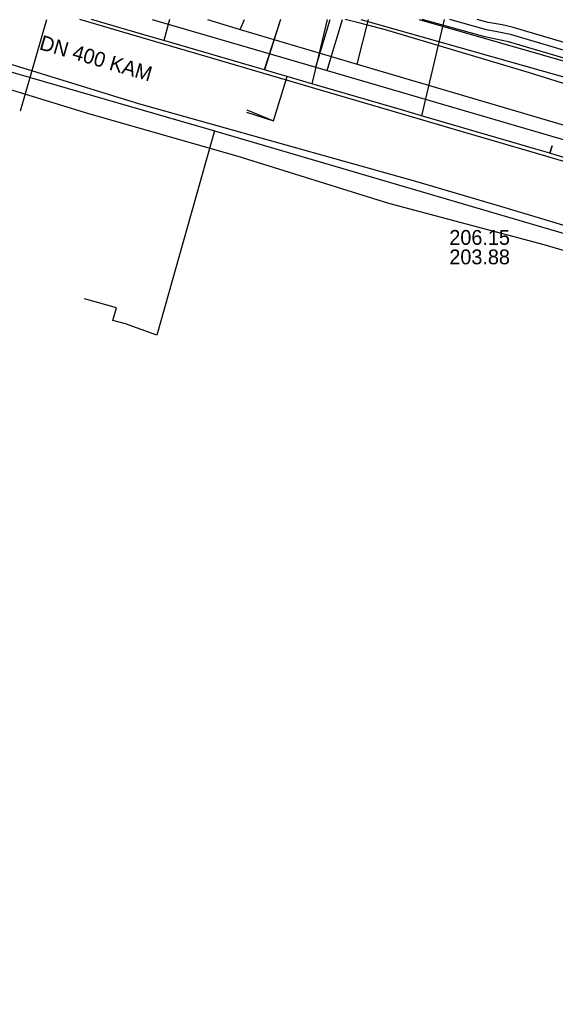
# Model space of a CAD drawing. Extents: x -595540 to -593988, y -1160850 to -1159202.
# Drawn here: x -595497.5 to -595468.6, y -1159256.5 to -1159204.1 of the extents above; entities that cross this region are included whole.
import ezdxf

# ---------------------------------------------------------------- set-up
doc = ezdxf.new("R2010")
doc.units = 0
for name, color, linetype in [('BKOM-ODVODNENI_trasa sítě', 7, 'Continuous'), ('BVK-JEDNOTNA_popisy', 7, 'Continuous'), ('BVK-JEDNOTNA_trasa sítě', 7, 'Continuous'), ('BVK-KANALIZACE_ vyřazená trasa sítě', 7, 'Continuous'), ('BVK-VODOVOD_trasa sítě', 7, 'Continuous'), ('BVK-VODOVOD_trasa zrušené sítě', 7, 'Continuous'), ('CETIN_kabel podzemní', 7, 'Continuous'), ('DESTOVA_trasa neprovozované sítě', 7, 'Continuous'), ('DSP-DESTOVA-BVK_trasa podzemní sítě', 7, 'Continuous'), ('EON-NN_kabel', 7, 'Continuous'), ('EON-VN_kabel', 7, 'Continuous'), ('INNOGY-STL_trasa sítě', 7, 'Continuous'), ('JEDNOTNA_trasa neprovozované sítě', 7, 'Continuous'), ('QUANTCOM_kabel', 7, 'Continuous'), ('TSB_kabel VO', 7, 'Continuous')]:
    doc.layers.add(name, color=color, linetype=linetype)

msp = doc.modelspace()

# ---------------------------------------------------------------- linework, layer by layer
at = {"layer": 'BKOM-ODVODNENI_trasa sítě'}
for points in [[(-595483.414, -1159204.13), (-595484.283, -1159206.845)], [(-595485.23, -1159209.01), (-595483.79, -1159209.6), (-595483.042, -1159207.214)]]:
    msp.add_lwpolyline(points, dxfattribs=at)
at = {"layer": 'BVK-JEDNOTNA_popisy'}
msp.add_line((-595474.296, -1159216.418), (-595474.296, -1159216.418), dxfattribs=at)
at = {"layer": 'BVK-JEDNOTNA_trasa sítě'}
for points in [[(-595469.63, -1159211.13), (-595475.794, -1159209.33), (-595476.879, -1159209.014), (-595481.717, -1159207.601), (-595482.696, -1159207.315), (-595483.042, -1159207.214), (-595483.685, -1159207.027), (-595484.27, -1159206.856), (-595484.654, -1159206.744), (-595489.713, -1159205.267), (-595490.539, -1159205.026), (-595493.607, -1159204.13)], [(-595450.085, -1159216.869), (-595458.864, -1159214.291), (-595459.284, -1159214.168), (-595459.977, -1159213.964), (-595460.25, -1159213.884), (-595468.473, -1159211.47), (-595468.862, -1159211.355), (-595469.63, -1159211.13)]]:
    msp.add_lwpolyline(points, dxfattribs=at)
at = {"layer": 'BVK-KANALIZACE_ vyřazená trasa sítě'}
msp.add_lwpolyline([(-595467.928, -1159211.85), (-595469.079, -1159211.512), (-595473.714, -1159210.153), (-595475.72, -1159209.564), (-595481.563, -1159207.85), (-595487.369, -1159206.147), (-595490.871, -1159205.119), (-595494.242, -1159204.13)], dxfattribs=at)
at = {"layer": 'BVK-VODOVOD_trasa sítě'}
for points in [[(-595490.335, -1159204.13), (-595481.5, -1159206.71), (-595480.89, -1159206.89), (-595463.22, -1159212.05), (-595448.73, -1159216.28), (-595448.57, -1159216.318)], [(-595481.5, -1159206.71), (-595481.41, -1159206.4), (-595480.728, -1159204.13)], [(-595480.89, -1159206.89), (-595480.8, -1159206.58), (-595480.065, -1159204.13)]]:
    msp.add_lwpolyline(points, dxfattribs=at)
at = {"layer": 'BVK-VODOVOD_trasa zrušené sítě'}
msp.add_lwpolyline([(-595479.081, -1159204.13), (-595464.95, -1159208.13), (-595447.78, -1159213.457), (-595445.37, -1159214.02)], dxfattribs=at)
at = {"layer": 'CETIN_kabel podzemní'}
for points in [[(-595501.42, -1159205.48), (-595491.03, -1159208.68), (-595476.12, -1159212.86), (-595471.48, -1159214.22), (-595457.1, -1159218.55), (-595443.26, -1159222.36), (-595442.69, -1159221.98), (-595443.57, -1159215.33), (-595444.64, -1159213.76), (-595445.86, -1159209.53), (-595448.34, -1159206.4), (-595448.745, -1159204.13)], [(-595475.932, -1159204.13), (-595447.51, -1159212.29)], [(-595506.63, -1159204.86), (-595501.53, -1159205.94), (-595488.22, -1159209.79)], [(-595488.22, -1159209.79), (-595487.64, -1159209.95)], [(-595487.64, -1159209.95), (-595486.97, -1159210.14)], [(-595486.97, -1159210.14), (-595490.09, -1159221.17), (-595491.783, -1159220.562)], [(-595486.97, -1159210.14), (-595443.69, -1159222.84), (-595443.748, -1159223.038)], [(-595491.783, -1159220.562), (-595492.457, -1159220.371), (-595492.268, -1159219.701), (-595493.999, -1159219.207)]]:
    msp.add_lwpolyline(points, dxfattribs=at)
at = {"layer": 'DESTOVA_trasa neprovozované sítě'}
for points in [[(-595483.413, -1159204.13), (-595484.27, -1159206.856)], [(-595485.25, -1159209.13), (-595483.79, -1159209.6), (-595483.042, -1159207.214)]]:
    msp.add_lwpolyline(points, dxfattribs=at)
at = {"layer": 'DSP-DESTOVA-BVK_trasa podzemní sítě'}
for p, q in [((-595497.439, -1159209.06), (-595496.025, -1159204.13)), ((-595489.396, -1159204.13), (-595489.713, -1159205.267)), ((-595480.89, -1159204.13), (-595481.717, -1159207.601)), ((-595474.575, -1159204.13), (-595475.794, -1159209.33)), ((-595468.862, -1159211.355), (-595468.747, -1159210.958))]:
    msp.add_line(p, q, dxfattribs=at)
at = {"layer": 'EON-NN_kabel'}
for points in [[(-595458.802, -1159209.151), (-595459.15, -1159209.043), (-595460.717, -1159208.395), (-595471.095, -1159205.333), (-595471.793, -1159205.193), (-595472.387, -1159205.073), (-595475.756, -1159204.13)], [(-595456.044, -1159208.601), (-595456.169, -1159208.769), (-595456.222, -1159208.839), (-595456.578, -1159209.009), (-595456.613, -1159209.014), (-595456.629, -1159209.017), (-595457.033, -1159209.078), (-595457.046, -1159209.08), (-595457.503, -1159209.003), (-595458.438, -1159208.844), (-595458.952, -1159208.685), (-595460.597, -1159208.013), (-595470.999, -1159204.944), (-595471.714, -1159204.801), (-595472.293, -1159204.684), (-595474.272, -1159204.13)], [(-595457.809, -1159208.108), (-595457.87, -1159208.184), (-595458.005, -1159208.354), (-595458.446, -1159208.424), (-595458.755, -1159208.328), (-595460.477, -1159207.631), (-595470.899, -1159204.556), (-595471.451, -1159204.417), (-595472.199, -1159204.295), (-595472.788, -1159204.13)]]:
    msp.add_lwpolyline(points, dxfattribs=at)
at = {"layer": 'EON-VN_kabel'}
msp.add_lwpolyline([(-595463.99, -1159311.758), (-595460.483, -1159302.289), (-595457.629, -1159293.261), (-595454.07, -1159281.924), (-595451.128, -1159271.484), (-595447.546, -1159257.433), (-595444.259, -1159247.172), (-595441.953, -1159238.056), (-595441.531, -1159236.107), (-595441.256, -1159232.604), (-595440.926, -1159225.417), (-595441.011, -1159224.699), (-595441.558, -1159224.051), (-595442.167, -1159223.707), (-595448.273, -1159222.569), (-595457.981, -1159219.603), (-595469.174, -1159216.295), (-595477.561, -1159214.06), (-595485.749, -1159211.502), (-595493.748, -1159209.224), (-595501.394, -1159206.88)], dxfattribs=at)
at = {"layer": 'INNOGY-STL_trasa sítě'}
for points in [[(-595487.359, -1159204.13), (-595485.58, -1159204.67), (-595479.28, -1159206.54), (-595464.19, -1159210.98), (-595464.26, -1159211.27), (-595464.84, -1159213.64), (-595464.93, -1159213.99), (-595461.93, -1159214.75), (-595459.04, -1159215.48), (-595448.03, -1159218.65), (-595447.16, -1159218.9), (-595446.21, -1159219.18), (-595445.47, -1159219.39)], [(-595485.58, -1159204.67), (-595485.357, -1159204.13)], [(-595479.28, -1159206.54), (-595478.657, -1159204.13)]]:
    msp.add_lwpolyline(points, dxfattribs=at)
at = {"layer": 'JEDNOTNA_trasa neprovozované sítě'}
for p, q in [((-595497.439, -1159209.06), (-595496.025, -1159204.13)), ((-595489.396, -1159204.13), (-595489.713, -1159205.267)), ((-595480.89, -1159204.13), (-595481.717, -1159207.601)), ((-595474.575, -1159204.13), (-595475.794, -1159209.33)), ((-595468.747, -1159210.958), (-595468.862, -1159211.355))]:
    msp.add_line(p, q, dxfattribs=at)
at = {"layer": 'QUANTCOM_kabel'}
msp.add_lwpolyline([(-595506.985, -1159205.695), (-595505.3, -1159204.9), (-595503.84, -1159204.94), (-595501.42, -1159205.48), (-595491.03, -1159208.68), (-595476.12, -1159212.86), (-595471.48, -1159214.22), (-595457.1, -1159218.55), (-595443.26, -1159222.36), (-595442.69, -1159221.98), (-595443.57, -1159215.33), (-595444.64, -1159213.76), (-595445.358, -1159211.27), (-595445.41, -1159211.06)], dxfattribs=at)
at = {"layer": 'TSB_kabel VO'}
msp.add_lwpolyline([(-595455.377, -1159208.795), (-595454.651, -1159211.239), (-595453.671, -1159211.573), (-595453.42, -1159211.71), (-595453.709, -1159211.687), (-595454.649, -1159211.367), (-595468.24, -1159207.55), (-595469.97, -1159207.02), (-595477.74, -1159204.7), (-595479.19, -1159204.32), (-595479.911, -1159204.13)], dxfattribs=at)

# ---------------------------------------------------------------- texts
at = {"layer": 'BVK-JEDNOTNA_popisy'}
msp.add_text('DN 400 KAM', height=0.8, rotation=343.7247, dxfattribs=at).set_placement((-595496.476, -1159205.731))
for s, p in [('206.15', (-595474.296, -1159216.293)), ('203.88', (-595474.296, -1159217.343))]:
    msp.add_text(s, height=0.8, dxfattribs=at).set_placement(p)

doc.saveas('drawing.dxf')
